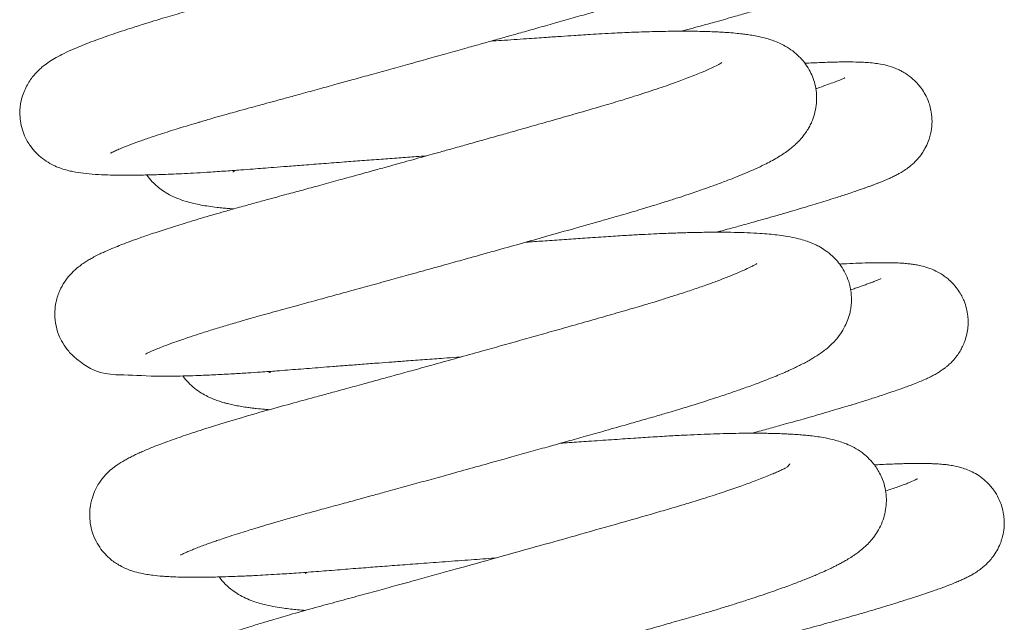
# Model space of a CAD drawing. Header units: inches. Extents: x 0 to 77643, y -44170 to 0.
# Tile 270 of 546: x 75586.67 to 75589.79, y -39695.87 to -39693.96. Entities that reach past the tile are written whole.
import ezdxf

# ---------------------------------------------------------------- set-up
doc = ezdxf.new("R2010")
doc.units = ezdxf.units.IN
doc.header["$MEASUREMENT"] = 0
doc.layers.get('0').update_dxf_attribs({"lineweight": 0})

msp = doc.modelspace()

# ---------------------------------------------------------------- linework, layer by layer
at = {"color": 7, "linetype": 'Continuous'}
for points, knots in [([(75586.96281, -39694.38553), (75586.96283, -39694.38552), (75586.96314, -39694.38533), (75586.96527, -39694.38413), (75586.97073, -39694.38135), (75586.9798, -39694.37708), (75586.99496, -39694.37044), (75587.01992, -39694.36043), (75587.05325, -39694.34812), (75587.08737, -39694.33629), (75587.11917, -39694.32573), (75587.14822, -39694.31638), (75587.17839, -39694.30693), (75587.20956, -39694.29741), (75587.23563, -39694.28963), (75587.25564, -39694.28375), (75587.27362, -39694.27851), (75587.29833, -39694.27139), (75587.32639, -39694.26344), (75587.35191, -39694.25632), (75587.3782, -39694.24906), (75587.40924, -39694.24063), (75587.4461, -39694.23059), (75587.48364, -39694.22035), (75587.52302, -39694.20959), (75587.57011, -39694.19668), (75587.62348, -39694.18202), (75587.67688, -39694.16731), (75587.72951, -39694.15278), (75587.78378, -39694.13777), (75587.84284, -39694.12139), (75587.9056, -39694.10395), (75587.96877, -39694.08635), (75588.03178, -39694.06874), (75588.08826, -39694.05293), (75588.13677, -39694.03931), (75588.17959, -39694.02727), (75588.2224, -39694.01521), (75588.26967, -39694.00187), (75588.32161, -39693.98718), (75588.37758, -39693.9713), (75588.43512, -39693.95496), (75588.48359, -39693.94102), (75588.51919, -39693.93049), (75588.54395, -39693.92305), (75588.56868, -39693.91553), (75588.59815, -39693.90641), (75588.63293, -39693.8954), (75588.66991, -39693.88336), (75588.70215, -39693.87254), (75588.72738, -39693.86383), (75588.74794, -39693.85659), (75588.76897, -39693.84902), (75588.79261, -39693.84028), (75588.81573, -39693.83145), (75588.83624, -39693.82333), (75588.8578, -39693.81453), (75588.88478, -39693.80302), (75588.91491, -39693.78917), (75588.94422, -39693.77429), (75588.96737, -39693.76111), (75588.98796, -39693.74789), (75589.00521, -39693.7353), (75589.02024, -39693.72247), (75589.0336, -39693.70942), (75589.04766, -39693.69336), (75589.06151, -39693.67332), (75589.0717, -39693.65352), (75589.07759, -39693.63875), (75589.08146, -39693.6268), (75589.0844, -39693.61526), (75589.08728, -39693.60055), (75589.08915, -39693.57994), (75589.08843, -39693.55971), (75589.08446, -39693.52944), (75589.07438, -39693.50014), (75589.05887, -39693.47338), (75589.04818, -39693.45863), (75589.03543, -39693.44425), (75589.02173, -39693.43135), (75589.00439, -39693.41819), (75588.98711, -39693.40776), (75588.97135, -39693.39993), (75588.95638, -39693.39371), (75588.94319, -39693.38909), (75588.93144, -39693.38554), (75588.92027, -39693.38254), (75588.89699, -39693.37709), (75588.86521, -39693.37186), (75588.82107, -39693.36724), (75588.77533, -39693.36424), (75588.72326, -39693.36244), (75588.66463, -39693.36189), (75588.60802, -39693.36248), (75588.55844, -39693.36371), (75588.52255, -39693.36492), (75588.48989, -39693.36623), (75588.45849, -39693.36765), (75588.42215, -39693.36951), (75588.38608, -39693.37157), (75588.35015, -39693.3738), (75588.31589, -39693.37609), (75588.28209, -39693.37834), (75588.24737, -39693.38068), (75588.20987, -39693.38321), (75588.17347, -39693.3857), (75588.14039, -39693.38796), (75588.10822, -39693.39018), (75588.08107, -39693.39206), (75588.06301, -39693.39332), (75588.05698, -39693.39374)], [0.0861983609, 0.0861983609, 0.0861983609, 0.0861983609, 0.0862209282, 0.0862898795, 0.0863699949, 0.0864314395, 0.0865317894, 0.0866800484, 0.0868240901, 0.0869524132, 0.087049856, 0.0871357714, 0.0872172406, 0.0873095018, 0.0873893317, 0.0874195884, 0.0874604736, 0.0875223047, 0.0875980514, 0.0876572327, 0.0876965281, 0.0877741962, 0.0878604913, 0.0879317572, 0.0880083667, 0.0881012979, 0.0882148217, 0.0883232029, 0.0884108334, 0.0885162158, 0.0886309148, 0.0887430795, 0.0888676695, 0.0889840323, 0.0890961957, 0.0891860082, 0.0892597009, 0.0893415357, 0.0894337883, 0.0895369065, 0.089651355, 0.0897749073, 0.0898974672, 0.0899649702, 0.0900125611, 0.0900657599, 0.0901357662, 0.0902211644, 0.0903189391, 0.0904159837, 0.0904790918, 0.0905282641, 0.0905901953, 0.0906642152, 0.0907450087, 0.090811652, 0.0908702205, 0.090970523, 0.0911091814, 0.0912336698, 0.0913505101, 0.0914322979, 0.0915269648, 0.0915969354, 0.0916431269, 0.0917123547, 0.0917813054, 0.0918391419, 0.0918702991, 0.0918981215, 0.0919213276, 0.091951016, 0.0920021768, 0.0920413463, 0.0920783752, 0.0921919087, 0.0922319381, 0.0922778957, 0.0923144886, 0.0923609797, 0.0924216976, 0.0924769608, 0.0925341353, 0.0925859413, 0.092644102, 0.0926847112, 0.0927283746, 0.0927806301, 0.092971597, 0.0931237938, 0.0932753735, 0.0934478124, 0.0936122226, 0.0937764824, 0.0938911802, 0.093979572, 0.0940291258, 0.0941146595, 0.0941909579, 0.0942664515, 0.0943449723, 0.0944153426, 0.0944761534, 0.094548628, 0.0946215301, 0.0946953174, 0.0947583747, 0.0948097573, 0.0948766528, 0.0949100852, 0.0949100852, 0.0949100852, 0.0949100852]), ([(75588.7871, -39693.45642), (75588.78743, -39693.45206), (75588.75431, -39693.48178), (75588.69526, -39693.5045), (75588.66724, -39693.51536), (75588.63477, -39693.52719), (75588.59296, -39693.5418), (75588.54736, -39693.55694), (75588.50288, -39693.5711), (75588.47016, -39693.58121), (75588.44238, -39693.58963), (75588.41395, -39693.59811), (75588.37966, -39693.60812), (75588.33983, -39693.61953), (75588.29145, -39693.63339), (75588.23587, -39693.64925), (75588.17623, -39693.6662), (75588.12042, -39693.682), (75588.05748, -39693.69978), (75587.98207, -39693.72099), (75587.89786, -39693.74457), (75587.81701, -39693.76712), (75587.74432, -39693.78731), (75587.66796, -39693.80844), (75587.58151, -39693.83227), (75587.49862, -39693.85499), (75587.42868, -39693.87406), (75587.37852, -39693.8877), (75587.33645, -39693.89908), (75587.3021, -39693.90841), (75587.26951, -39693.9174), (75587.23513, -39693.92701), (75587.19954, -39693.93715), (75587.16646, -39693.94675), (75587.12096, -39693.96018), (75587.06431, -39693.97745), (75586.99924, -39693.99836), (75586.93994, -39694.01862), (75586.89493, -39694.03527), (75586.86135, -39694.04874), (75586.83488, -39694.06011), (75586.80951, -39694.07212), (75586.78635, -39694.08457), (75586.76535, -39694.09778), (75586.74451, -39694.11339), (75586.72138, -39694.13534), (75586.69788, -39694.1678), (75586.68114, -39694.20693), (75586.67337, -39694.25398), (75586.67773, -39694.29593), (75586.69106, -39694.33401), (75586.7064, -39694.36101), (75586.72647, -39694.38511), (75586.74786, -39694.40398), (75586.76855, -39694.41737), (75586.78873, -39694.42746), (75586.81418, -39694.43731), (75586.84368, -39694.44453), (75586.87765, -39694.44968), (75586.91339, -39694.45287), (75586.9501, -39694.4546), (75586.98676, -39694.45538), (75587.02589, -39694.4555), (75587.07073, -39694.45485), (75587.12497, -39694.45329), (75587.17627, -39694.45114), (75587.22614, -39694.44855), (75587.27056, -39694.44597), (75587.32024, -39694.44275), (75587.36976, -39694.43921), (75587.41125, -39694.43602), (75587.4462, -39694.43322), (75587.48187, -39694.43041), (75587.52513, -39694.42702), (75587.57764, -39694.42295), (75587.63813, -39694.41832), (75587.69971, -39694.41365), (75587.76053, -39694.4091), (75587.81822, -39694.40482), (75587.87564, -39694.40061), (75587.92323, -39694.39715), (75587.95201, -39694.39508), (75587.96239, -39694.39433)], [0.9086446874, 0.9086446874, 0.9086446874, 0.9086446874, 0.9091659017, 0.9092655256, 0.9093646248, 0.9094711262, 0.9095877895, 0.9097431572, 0.9098489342, 0.9099298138, 0.9099830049, 0.910046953, 0.9101268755, 0.9102141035, 0.9103074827, 0.9104348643, 0.9105577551, 0.9106661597, 0.910763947, 0.9109235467, 0.9110974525, 0.9112396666, 0.9113784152, 0.9115068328, 0.911672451, 0.9118741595, 0.9119927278, 0.9120955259, 0.9121845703, 0.912258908, 0.9123175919, 0.9123992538, 0.9124906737, 0.9125651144, 0.9126366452, 0.9128268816, 0.9130085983, 0.9131983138, 0.9133970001, 0.9135042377, 0.9136120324, 0.913748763, 0.9138698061, 0.9139682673, 0.9140544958, 0.9141589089, 0.914250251, 0.9143461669, 0.914428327, 0.9145377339, 0.914592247, 0.9146674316, 0.9147265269, 0.9147897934, 0.9148593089, 0.9149106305, 0.9149803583, 0.9151304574, 0.9152765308, 0.9154404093, 0.9155961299, 0.9157077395, 0.9158355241, 0.9159852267, 0.9161168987, 0.9162913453, 0.9163846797, 0.9164818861, 0.916604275, 0.9167204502, 0.9168035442, 0.9168661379, 0.9169368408, 0.91702071, 0.9171247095, 0.9172445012, 0.9173675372, 0.9174710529, 0.9175820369, 0.9176845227, 0.9177845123, 0.9178409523, 0.9178409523, 0.9178409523, 0.9178409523]), ([(75588.77083, -39693.99913), (75588.77601, -39693.99773), (75588.7871, -39693.99474), (75588.80399, -39693.99016), (75588.82152, -39693.98537), (75588.83963, -39693.98041), (75588.85957, -39693.97491), (75588.88391, -39693.96816), (75588.91197, -39693.9603), (75588.93976, -39693.95243), (75588.96249, -39693.94593), (75588.98282, -39693.94007), (75589.00243, -39693.93437), (75589.02603, -39693.92744), (75589.05289, -39693.91946), (75589.08364, -39693.91019), (75589.11591, -39693.90025), (75589.15167, -39693.88898), (75589.18741, -39693.87735), (75589.22061, -39693.86608), (75589.24742, -39693.85657), (75589.27054, -39693.84799), (75589.2919, -39693.83958), (75589.3097, -39693.83208), (75589.32882, -39693.82331), (75589.34647, -39693.81423), (75589.36291, -39693.80436), (75589.37637, -39693.79466), (75589.38687, -39693.78621), (75589.39911, -39693.77482), (75589.41412, -39693.75778), (75589.428, -39693.73667), (75589.43864, -39693.71394), (75589.44509, -39693.69383), (75589.44986, -39693.67004), (75589.45147, -39693.64231), (75589.44799, -39693.61498), (75589.44184, -39693.59242), (75589.43426, -39693.57292), (75589.42378, -39693.55371), (75589.4121, -39693.53753), (75589.4007, -39693.52454), (75589.38521, -39693.50978), (75589.3655, -39693.49557), (75589.33917, -39693.48173), (75589.31245, -39693.47244), (75589.28818, -39693.46722), (75589.26657, -39693.46411), (75589.24614, -39693.46223), (75589.22291, -39693.46095), (75589.19838, -39693.46033), (75589.17167, -39693.46028), (75589.14579, -39693.46066), (75589.11888, -39693.46139), (75589.08965, -39693.4625), (75589.06656, -39693.4636), (75589.05376, -39693.46428), (75589.05197, -39693.46438)], [0.0946623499, 0.0946623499, 0.0946623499, 0.0946623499, 0.0946952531, 0.094733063, 0.0947711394, 0.0948094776, 0.0948524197, 0.0949042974, 0.0949744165, 0.0950466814, 0.0951020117, 0.0951403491, 0.0951980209, 0.0952508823, 0.0953225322, 0.0954142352, 0.0955102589, 0.0956079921, 0.0957493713, 0.0958729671, 0.0959795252, 0.0960776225, 0.0961825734, 0.0962850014, 0.0963766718, 0.0964749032, 0.0965804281, 0.0966174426, 0.0966540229, 0.0966967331, 0.0967497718, 0.0968104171, 0.0968570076, 0.0969023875, 0.0969364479, 0.096999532, 0.0970628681, 0.0970952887, 0.0971348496, 0.097185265, 0.097223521, 0.0972536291, 0.0972900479, 0.0973587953, 0.0974144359, 0.0975125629, 0.0976209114, 0.0977094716, 0.0978175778, 0.0979113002, 0.098032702, 0.0981400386, 0.0982326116, 0.0983238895, 0.0984229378, 0.098521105, 0.0985369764, 0.0985369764, 0.0985369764, 0.0985369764]), ([(75587.07339, -39695.02244), (75587.0734, -39695.02244), (75587.07382, -39695.02218), (75587.07731, -39695.02025), (75587.08396, -39695.017), (75587.09209, -39695.01324), (75587.10172, -39695.00906), (75587.11425, -39695.00387), (75587.13306, -39694.99643), (75587.16164, -39694.98583), (75587.19606, -39694.97384), (75587.22802, -39694.96322), (75587.25924, -39694.95315), (75587.29421, -39694.9422), (75587.33675, -39694.92932), (75587.38058, -39694.91644), (75587.43185, -39694.90175), (75587.4897, -39694.88568), (75587.55251, -39694.86867), (75587.61097, -39694.8527), (75587.66579, -39694.83769), (75587.72208, -39694.82224), (75587.78199, -39694.80575), (75587.84449, -39694.7885), (75587.89766, -39694.77378), (75587.94164, -39694.76158), (75587.98155, -39694.7505), (75588.02901, -39694.7373), (75588.08119, -39694.72276), (75588.13198, -39694.70857), (75588.19119, -39694.692), (75588.2617, -39694.67221), (75588.34692, -39694.64822), (75588.41918, -39694.62779), (75588.47826, -39694.61104), (75588.52239, -39694.59849), (75588.56184, -39694.58727), (75588.59429, -39694.57787), (75588.6231, -39694.5694), (75588.65347, -39694.56032), (75588.68758, -39694.54991), (75588.72365, -39694.53865), (75588.75892, -39694.52734), (75588.79002, -39694.5171), (75588.81679, -39694.50806), (75588.84331, -39694.4989), (75588.8743, -39694.4879), (75588.91061, -39694.47448), (75588.94649, -39694.46049), (75588.97854, -39694.44721), (75589.00746, -39694.43446), (75589.03936, -39694.41933), (75589.07398, -39694.40083), (75589.10065, -39694.38359), (75589.11862, -39694.36969), (75589.12866, -39694.36122), (75589.13813, -39694.35233), (75589.1464, -39694.34368), (75589.15419, -39694.33474), (75589.16281, -39694.32366), (75589.17142, -39694.31067), (75589.17952, -39694.29594), (75589.1873, -39694.27866), (75589.19479, -39694.25554), (75589.19924, -39694.22816), (75589.19962, -39694.20057), (75589.19608, -39694.17401), (75589.18891, -39694.14898), (75589.17858, -39694.12545), (75589.165, -39694.10332), (75589.14792, -39694.08275), (75589.12806, -39694.06452), (75589.10514, -39694.04861), (75589.08294, -39694.03713), (75589.06279, -39694.02904), (75589.04551, -39694.02339), (75589.02578, -39694.01811), (75589.00621, -39694.01399), (75588.98577, -39694.01059), (75588.96705, -39694.00803), (75588.9461, -39694.00568), (75588.92314, -39694.00368), (75588.90132, -39694.00223), (75588.88336, -39694.00128), (75588.86513, -39694.00049), (75588.83297, -39693.99946), (75588.78519, -39693.99881), (75588.7213, -39693.99931), (75588.66555, -39694.00071), (75588.62166, -39694.00229), (75588.59088, -39694.00358), (75588.55713, -39694.00517), (75588.52067, -39694.00711), (75588.48513, -39694.0092), (75588.45577, -39694.01107), (75588.42537, -39694.0131), (75588.38878, -39694.01553), (75588.33866, -39694.01891), (75588.27566, -39694.02319), (75588.21667, -39694.02726), (75588.17861, -39694.0299), (75588.16755, -39694.03067)], [0.0733322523, 0.0733322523, 0.0733322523, 0.0733322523, 0.0733565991, 0.0734534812, 0.0735189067, 0.0735843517, 0.0736546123, 0.0737111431, 0.0738038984, 0.0739389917, 0.0740759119, 0.0741814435, 0.0742497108, 0.0743661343, 0.0744795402, 0.0745903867, 0.0746960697, 0.074846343, 0.0749816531, 0.0751005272, 0.0752091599, 0.0753133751, 0.0754340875, 0.075557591, 0.0756711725, 0.0757350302, 0.075805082, 0.0758950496, 0.0760005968, 0.0760968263, 0.0761797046, 0.0763337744, 0.0764967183, 0.0766715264, 0.0767617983, 0.0768565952, 0.0769458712, 0.0770127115, 0.0770677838, 0.0771365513, 0.0772179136, 0.0773045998, 0.0773949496, 0.0774800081, 0.0775451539, 0.0776094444, 0.0776996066, 0.0778125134, 0.0779414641, 0.0780525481, 0.0781552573, 0.078271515, 0.078451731, 0.0786176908, 0.0786592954, 0.0787066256, 0.0787558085, 0.0787910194, 0.0788196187, 0.0788620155, 0.0789075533, 0.0789434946, 0.0789820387, 0.0790440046, 0.0791046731, 0.0791603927, 0.0792169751, 0.0792711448, 0.0793212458, 0.0793806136, 0.0794394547, 0.0795020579, 0.0795766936, 0.0796626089, 0.0797335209, 0.0797983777, 0.0798683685, 0.0799696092, 0.0800500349, 0.0801133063, 0.0801902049, 0.0802889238, 0.0803659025, 0.0804146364, 0.0804682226, 0.0805420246, 0.0807149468, 0.0808828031, 0.0810504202, 0.081123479, 0.0811901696, 0.0812602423, 0.0813482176, 0.0814268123, 0.0814850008, 0.0815304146, 0.0816131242, 0.0817056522, 0.0818267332, 0.0819772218, 0.0820385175, 0.0820385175, 0.0820385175, 0.0820385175]), ([(75588.89952, -39694.09824), (75588.89948, -39694.09825), (75588.89627, -39694.10048), (75588.88299, -39694.10782), (75588.86092, -39694.11844), (75588.83132, -39694.13134), (75588.79363, -39694.14639), (75588.74618, -39694.16392), (75588.69018, -39694.18332), (75588.63321, -39694.20187), (75588.57399, -39694.22026), (75588.51363, -39694.23836), (75588.4441, -39694.25827), (75588.37119, -39694.27913), (75588.30315, -39694.29849), (75588.24301, -39694.31553), (75588.1889, -39694.33082), (75588.14032, -39694.34451), (75588.0914, -39694.35825), (75588.04738, -39694.37059), (75588.00871, -39694.38141), (75587.97564, -39694.39064), (75587.94658, -39694.39875), (75587.91646, -39694.40713), (75587.87964, -39694.41736), (75587.83682, -39694.42924), (75587.78868, -39694.44256), (75587.73797, -39694.45655), (75587.68211, -39694.47192), (75587.62608, -39694.48728), (75587.57183, -39694.50211), (75587.52711, -39694.51429), (75587.48869, -39694.52473), (75587.45247, -39694.53455), (75587.41064, -39694.54587), (75587.36652, -39694.55808), (75587.32554, -39694.56966), (75587.2845, -39694.58148), (75587.24168, -39694.59409), (75587.19212, -39694.60911), (75587.14128, -39694.62509), (75587.09308, -39694.64095), (75587.05226, -39694.65508), (75587.02295, -39694.66576), (75586.99901, -39694.67486), (75586.97755, -39694.68337), (75586.95717, -39694.69195), (75586.94042, -39694.69946), (75586.92516, -39694.7067), (75586.91156, -39694.71362), (75586.8981, -39694.72105), (75586.88553, -39694.72859), (75586.87211, -39694.73754), (75586.85931, -39694.74725), (75586.84638, -39694.75859), (75586.83229, -39694.77293), (75586.81697, -39694.79237), (75586.80094, -39694.82054), (75586.78981, -39694.85344), (75586.78512, -39694.88816), (75586.78693, -39694.92398), (75586.79625, -39694.95831), (75586.8111, -39694.98869), (75586.8304, -39695.01563), (75586.91191, -39695.08969), (75586.99284, -39695.08485), (75587.0891, -39695.09302), (75587.16239, -39695.09208), (75587.20191, -39695.09124), (75587.24645, -39695.08977), (75587.29498, -39695.08768), (75587.34676, -39695.08495), (75587.39429, -39695.08207), (75587.441, -39695.07896), (75587.49389, -39695.07516), (75587.55724, -39695.07011), (75587.6169, -39695.06542), (75587.66851, -39695.06141), (75587.71222, -39695.05804), (75587.76066, -39695.05434), (75587.80884, -39695.0507), (75587.85521, -39695.04722), (75587.90394, -39695.04359), (75587.95854, -39695.03957), (75588.01209, -39695.03566), (75588.05025, -39695.0329), (75588.06836, -39695.0316), (75588.07293, -39695.03127)], [0.9214406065, 0.9214406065, 0.9214406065, 0.9214406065, 0.9215493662, 0.9216987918, 0.9218307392, 0.9219585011, 0.9221274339, 0.9222779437, 0.9224380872, 0.9226271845, 0.9227335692, 0.9228755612, 0.923049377, 0.9231902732, 0.923332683, 0.9234622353, 0.9235461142, 0.9236478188, 0.9237419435, 0.923825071, 0.9238972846, 0.9239602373, 0.92401136, 0.9240609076, 0.9241297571, 0.9242187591, 0.9243027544, 0.9244028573, 0.9245084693, 0.924625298, 0.9247311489, 0.9248323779, 0.9248978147, 0.9249696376, 0.9250608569, 0.9251669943, 0.9252623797, 0.9253418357, 0.9254575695, 0.9255772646, 0.9257259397, 0.9258789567, 0.9260114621, 0.9261280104, 0.9261931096, 0.9262855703, 0.9263878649, 0.9264576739, 0.9265199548, 0.9266018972, 0.9266628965, 0.9267232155, 0.9267891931, 0.9268565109, 0.9269017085, 0.9269512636, 0.9270263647, 0.9270969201, 0.9271753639, 0.9272356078, 0.9273106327, 0.9273864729, 0.927445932, 0.9275136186, 0.9275926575, 0.9281556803, 0.9286039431, 0.9287259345, 0.9288433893, 0.9289511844, 0.9290889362, 0.9292194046, 0.9293281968, 0.9294192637, 0.9295305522, 0.9296708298, 0.9298153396, 0.9298902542, 0.9299745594, 0.9300683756, 0.9301663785, 0.9302452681, 0.9303261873, 0.9304351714, 0.9305442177, 0.9306178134, 0.9306426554, 0.9306426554, 0.9306426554, 0.9306426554]), ([(75588.88236, -39694.63597), (75588.88697, -39694.63473), (75588.90054, -39694.63107), (75588.92697, -39694.6239), (75588.96307, -39694.61401), (75589.0008, -39694.60354), (75589.03719, -39694.59332), (75589.07198, -39694.58342), (75589.10641, -39694.57349), (75589.14046, -39694.56351), (75589.17194, -39694.55414), (75589.20174, -39694.54512), (75589.23096, -39694.53611), (75589.26283, -39694.52607), (75589.29156, -39694.51676), (75589.3161, -39694.50857), (75589.33305, -39694.50277), (75589.34649, -39694.49807), (75589.35726, -39694.49423), (75589.36691, -39694.49073), (75589.37628, -39694.48726), (75589.38557, -39694.48374), (75589.39626, -39694.4796), (75589.40933, -39694.47436), (75589.4228, -39694.46866), (75589.43609, -39694.46267), (75589.44815, -39694.45684), (75589.46031, -39694.45043), (75589.4732, -39694.44291), (75589.48876, -39694.43252), (75589.50519, -39694.41907), (75589.52025, -39694.40356), (75589.53277, -39694.38755), (75589.54387, -39694.3695), (75589.55459, -39694.34671), (75589.56288, -39694.31737), (75589.5658, -39694.28571), (75589.56357, -39694.25818), (75589.5583, -39694.23518), (75589.55115, -39694.2148), (75589.54129, -39694.19496), (75589.52936, -39694.17728), (75589.5175, -39694.16321), (75589.50237, -39694.14831), (75589.48635, -39694.13612), (75589.46939, -39694.12609), (75589.45133, -39694.11716), (75589.42691, -39694.10855), (75589.4028, -39694.10334), (75589.38009, -39694.10009), (75589.35937, -39694.09824), (75589.33542, -39694.09696), (75589.30986, -39694.09637), (75589.2836, -39694.09639), (75589.26021, -39694.09676), (75589.23826, -39694.09733), (75589.21394, -39694.09818), (75589.18846, -39694.09931), (75589.17055, -39694.10023), (75589.1622, -39694.10068)], [0.0817943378, 0.0817943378, 0.0817943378, 0.0817943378, 0.0818236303, 0.0818808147, 0.0819645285, 0.0820610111, 0.082136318, 0.0822185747, 0.0823112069, 0.0823930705, 0.0824830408, 0.0825654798, 0.0826480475, 0.0827410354, 0.0828610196, 0.0829352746, 0.0830056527, 0.0830562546, 0.0830966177, 0.0831380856, 0.0831795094, 0.0832208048, 0.0832655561, 0.0833314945, 0.0834128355, 0.0834792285, 0.0835466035, 0.08361036, 0.0836768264, 0.0837449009, 0.0838187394, 0.0838622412, 0.0839105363, 0.0839467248, 0.0839973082, 0.0840633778, 0.0841257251, 0.0841836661, 0.0842230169, 0.0842602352, 0.0843095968, 0.084352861, 0.084386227, 0.0844214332, 0.0844852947, 0.0845198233, 0.0845548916, 0.0846496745, 0.0847583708, 0.0848523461, 0.084960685, 0.0850572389, 0.0851843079, 0.0852939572, 0.0853702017, 0.0854460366, 0.0855261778, 0.0856141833, 0.0856879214, 0.0856879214, 0.0856879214, 0.0856879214]), ([(75589.28806, -39694.1472), (75589.28853, -39694.14688), (75589.28947, -39694.14625), (75589.28743, -39694.14738), (75589.28262, -39694.14954), (75589.27661, -39694.15212), (75589.27002, -39694.15482), (75589.26351, -39694.1574), (75589.24644, -39694.16397), (75589.22365, -39694.17214), (75589.20096, -39694.17981), (75589.19701, -39694.18114)], [0.91648301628, 0.91648301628, 0.91648301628, 0.91648301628, 0.91650882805, 0.91656693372, 0.91663137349, 0.91670013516, 0.91674263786, 0.9167838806, 0.91683415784, 0.91706080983, 0.91710719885, 0.91710719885, 0.91710719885, 0.91710719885]), ([(75587.07759, -39694.45547), (75587.08303, -39694.46305), (75587.09863, -39694.48138), (75587.12478, -39694.50293), (75587.1509, -39694.51835), (75587.17639, -39694.52997), (75587.20086, -39694.53833), (75587.22561, -39694.54493), (75587.24924, -39694.54988), (75587.27383, -39694.554), (75587.29751, -39694.55715), (75587.31849, -39694.55941), (75587.33572, -39694.56099), (75587.34669, -39694.56185), (75587.35196, -39694.56224)], [0.90974317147, 0.90974317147, 0.90974317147, 0.90974317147, 0.90980619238, 0.90991510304, 0.90999486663, 0.9100850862, 0.91018925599, 0.91028370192, 0.91037851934, 0.91046997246, 0.91056605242, 0.91063464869, 0.91069124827, 0.91074223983, 0.91074223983, 0.91074223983, 0.91074223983]), ([(75587.3503, -39694.44515), (75587.35026, -39694.44517), (75587.35209, -39694.44378), (75587.35606, -39694.44122), (75587.3574, -39694.44038)], [0.09116937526, 0.09116937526, 0.09116937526, 0.09116937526, 0.09128177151, 0.0913285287, 0.0913285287, 0.0913285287, 0.0913285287]), ([(75587.18398, -39695.65935), (75587.18396, -39695.65936), (75587.18435, -39695.65913), (75587.18652, -39695.65793), (75587.19056, -39695.65585), (75587.19606, -39695.65319), (75587.20401, -39695.64959), (75587.21177, -39695.64621), (75587.22259, -39695.64169), (75587.23702, -39695.63596), (75587.25381, -39695.62957), (75587.27113, -39695.62324), (75587.28784, -39695.61732), (75587.30513, -39695.61134), (75587.32676, -39695.60405), (75587.35329, -39695.59537), (75587.37995, -39695.5869), (75587.40302, -39695.57973), (75587.42736, -39695.57229), (75587.45587, -39695.56373), (75587.48574, -39695.55497), (75587.51161, -39695.5475), (75587.53393, -39695.54114), (75587.55847, -39695.53424), (75587.59326, -39695.52456), (75587.63948, -39695.51201), (75587.69374, -39695.49722), (75587.74513, -39695.48317), (75587.79125, -39695.47053), (75587.84045, -39695.45702), (75587.89467, -39695.44209), (75587.95535, -39695.42534), (75588.0206, -39695.40728), (75588.09188, -39695.3875), (75588.1645, -39695.36729), (75588.23212, -39695.34841), (75588.29373, -39695.33117), (75588.35049, -39695.31525), (75588.40578, -39695.29971), (75588.46226, -39695.28379), (75588.52543, -39695.26594), (75588.58655, -39695.24862), (75588.64278, -39695.23263), (75588.68917, -39695.21939), (75588.72773, -39695.20809), (75588.75878, -39695.19882), (75588.78863, -39695.18976), (75588.82827, -39695.17748), (75588.87365, -39695.16297), (75588.92005, -39695.14753), (75588.96308, -39695.13266), (75589.00815, -39695.11635), (75589.05452, -39695.09853), (75589.08857, -39695.08437), (75589.11003, -39695.07488), (75589.12005, -39695.07032), (75589.12809, -39695.06657), (75589.13663, -39695.0625), (75589.153, -39695.05448), (75589.17368, -39695.04362), (75589.20147, -39695.02705), (75589.22566, -39695.00995), (75589.24595, -39694.99235), (75589.26384, -39694.97322), (75589.27858, -39694.95387), (75589.29224, -39694.92898), (75589.29922, -39694.9117), (75589.30465, -39694.8931), (75589.30782, -39694.87756), (75589.31038, -39694.85514), (75589.30948, -39694.82559), (75589.30234, -39694.79341), (75589.29089, -39694.76555), (75589.27686, -39694.7422), (75589.26141, -39694.72299), (75589.24574, -39694.70781), (75589.22974, -39694.69511), (75589.2139, -39694.68488), (75589.19874, -39694.6768), (75589.1851, -39694.67067), (75589.1704, -39694.66498), (75589.15218, -39694.6591), (75589.12828, -39694.65314), (75589.10164, -39694.64822), (75589.07563, -39694.64466), (75589.04793, -39694.64177), (75589.01758, -39694.63942), (75588.98093, -39694.63751), (75588.9394, -39694.63631), (75588.90313, -39694.63593), (75588.87274, -39694.63597), (75588.84838, -39694.63617), (75588.82283, -39694.63657), (75588.79763, -39694.63713), (75588.7745, -39694.63778), (75588.75426, -39694.63844), (75588.73336, -39694.6392), (75588.69557, -39694.64073), (75588.64769, -39694.64309), (75588.58768, -39694.64658), (75588.53052, -39694.65038), (75588.46899, -39694.6545), (75588.40662, -39694.65874), (75588.3489, -39694.6627), (75588.30549, -39694.6657), (75588.28283, -39694.66728), (75588.27802, -39694.66761)], [0.0604558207, 0.0604558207, 0.0604558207, 0.0604558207, 0.0604927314, 0.060547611, 0.0606061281, 0.0606735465, 0.0607230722, 0.0607665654, 0.0608345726, 0.0609132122, 0.0609893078, 0.061064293, 0.0611275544, 0.0611793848, 0.0612545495, 0.0613467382, 0.0614296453, 0.0614895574, 0.0615416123, 0.0616283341, 0.0617130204, 0.061765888, 0.0618162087, 0.0618712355, 0.0619359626, 0.0620514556, 0.0621734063, 0.0622782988, 0.0623670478, 0.0624499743, 0.06256823, 0.0626820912, 0.062797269, 0.0629375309, 0.0630819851, 0.0632032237, 0.0633159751, 0.0634282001, 0.0635250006, 0.0636325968, 0.0637559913, 0.0638985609, 0.064003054, 0.0641068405, 0.0641956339, 0.0642573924, 0.0643166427, 0.0644011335, 0.0645382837, 0.0646526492, 0.0647649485, 0.0648952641, 0.0650522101, 0.0652124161, 0.0652600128, 0.0652992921, 0.0653312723, 0.0653577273, 0.0653947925, 0.0655353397, 0.065650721, 0.0657837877, 0.0658812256, 0.0659409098, 0.0660189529, 0.0660842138, 0.0661414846, 0.0661694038, 0.0662006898, 0.0662421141, 0.0663139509, 0.0663843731, 0.0664462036, 0.0665035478, 0.0665598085, 0.0666134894, 0.0666570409, 0.0667182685, 0.0667688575, 0.066819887, 0.0668583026, 0.0669367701, 0.0670344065, 0.0671541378, 0.067263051, 0.0673522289, 0.0674574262, 0.0675901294, 0.067716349, 0.0678396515, 0.067901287, 0.0679647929, 0.0680326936, 0.0680978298, 0.0681526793, 0.0682003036, 0.0682415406, 0.0682985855, 0.0684596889, 0.0685568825, 0.068678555, 0.0688119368, 0.0689239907, 0.0690409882, 0.0691401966, 0.0691668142, 0.0691668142, 0.0691668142, 0.0691668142]), ([(75589.00992, -39694.73481), (75589.00997, -39694.73495), (75589.00969, -39694.73602), (75589.00482, -39694.73836), (75588.9929, -39694.74505), (75588.97647, -39694.75299), (75588.95446, -39694.76286), (75588.92747, -39694.77411), (75588.89415, -39694.78705), (75588.85797, -39694.80032), (75588.81867, -39694.81406), (75588.77921, -39694.82726), (75588.74047, -39694.83975), (75588.7078, -39694.84999), (75588.68003, -39694.85849), (75588.65581, -39694.86579), (75588.6294, -39694.87363), (75588.58866, -39694.88549), (75588.5331, -39694.90137), (75588.46391, -39694.92114), (75588.3945, -39694.94087), (75588.32842, -39694.95958), (75588.26503, -39694.97746), (75588.20199, -39694.99518), (75588.13407, -39695.01421), (75588.06272, -39695.03413), (75587.99098, -39695.05408), (75587.92601, -39695.07209), (75587.86809, -39695.08809), (75587.81513, -39695.10267), (75587.7617, -39695.11735), (75587.70785, -39695.13209), (75587.65617, -39695.14618), (75587.59789, -39695.16205), (75587.52834, -39695.18078), (75587.44216, -39695.2047), (75587.35408, -39695.2303), (75587.27375, -39695.25494), (75587.21761, -39695.27321), (75587.17808, -39695.2867), (75587.14976, -39695.29672), (75587.12216, -39695.30692), (75587.09863, -39695.31608), (75587.07925, -39695.324), (75587.0631, -39695.33093), (75587.04878, -39695.3374), (75587.03437, -39695.3443), (75587.02113, -39695.35106), (75586.98366, -39695.37202), (75586.92343, -39695.40923), (75586.89725, -39695.50466), (75586.89556, -39695.54028), (75586.90089, -39695.57608), (75586.91169, -39695.60693), (75586.93156, -39695.64189), (75586.96145, -39695.67314), (75586.99519, -39695.69508), (75587.02686, -39695.7084), (75587.05308, -39695.71563), (75587.07552, -39695.72007), (75587.10015, -39695.72354), (75587.12173, -39695.72562), (75587.14337, -39695.72708), (75587.16488, -39695.72817), (75587.1919, -39695.72899), (75587.22435, -39695.72935), (75587.25176, -39695.72925), (75587.27824, -39695.7289), (75587.30319, -39695.72838), (75587.33348, -39695.72751), (75587.36231, -39695.72645), (75587.38564, -39695.72546), (75587.40675, -39695.72449), (75587.43148, -39695.72325), (75587.46228, -39695.72157), (75587.49593, -39695.71955), (75587.5284, -39695.71745), (75587.55857, -39695.71538), (75587.58962, -39695.71315), (75587.63293, -39695.70987), (75587.68844, -39695.7054), (75587.75331, -39695.70034), (75587.81657, -39695.69545), (75587.87954, -39695.69064), (75587.94864, -39695.68543), (75588.02422, -39695.6798), (75588.10199, -39695.67409), (75588.15575, -39695.6702), (75588.18182, -39695.66832), (75588.18346, -39695.6682)], [0.9342422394, 0.9342422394, 0.9342422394, 0.9342422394, 0.9342731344, 0.9343906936, 0.9344919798, 0.9346097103, 0.9347052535, 0.9348347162, 0.9349619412, 0.9350789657, 0.9351958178, 0.935319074, 0.935410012, 0.9355012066, 0.9355632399, 0.9356110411, 0.9356721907, 0.9357451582, 0.9358845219, 0.9360314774, 0.9361754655, 0.9363022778, 0.9364201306, 0.9365420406, 0.9366622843, 0.936804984, 0.9369435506, 0.9370660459, 0.9371723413, 0.9372734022, 0.9373706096, 0.9374833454, 0.9375917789, 0.93768268, 0.9378426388, 0.9380327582, 0.9382566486, 0.9384749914, 0.9386682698, 0.9387529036, 0.9388534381, 0.9389582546, 0.9390561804, 0.939131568, 0.9392027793, 0.9392694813, 0.9393335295, 0.939403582, 0.9394701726, 0.9399160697, 0.9399873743, 0.9400692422, 0.9401290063, 0.9402013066, 0.9402628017, 0.9403745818, 0.9404651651, 0.940578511, 0.9406767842, 0.9407868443, 0.9408740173, 0.9410035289, 0.9410693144, 0.9411425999, 0.9412590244, 0.9413708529, 0.9414767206, 0.941528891, 0.9416069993, 0.9417034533, 0.9417798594, 0.9418374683, 0.9418843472, 0.9419396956, 0.9420211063, 0.9421064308, 0.9421740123, 0.9422398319, 0.9423058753, 0.9423755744, 0.9425152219, 0.9426485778, 0.9427625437, 0.9428828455, 0.9430078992, 0.943149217, 0.9432996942, 0.9434324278, 0.9434413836, 0.9434413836, 0.9434413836, 0.9434413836]), ([(75588.99348, -39695.27292), (75588.9935, -39695.27292), (75589.00957, -39695.26859), (75589.04087, -39695.26012), (75589.08158, -39695.24894), (75589.11501, -39695.23965), (75589.14313, -39695.23177), (75589.17176, -39695.22366), (75589.20312, -39695.21468), (75589.234, -39695.20571), (75589.26055, -39695.19789), (75589.28365, -39695.191), (75589.30927, -39695.18328), (75589.34125, -39695.17347), (75589.37772, -39695.162), (75589.41021, -39695.15144), (75589.43684, -39695.1425), (75589.45777, -39695.13526), (75589.47557, -39695.12891), (75589.49168, -39695.12297), (75589.50832, -39695.11662), (75589.52617, -39695.10945), (75589.54266, -39695.10234), (75589.55698, -39695.09565), (75589.56876, -39695.08968), (75589.57986, -39695.08354), (75589.58928, -39695.07778), (75589.59772, -39695.07214), (75589.6059, -39695.06617), (75589.61309, -39695.06035), (75589.62153, -39695.05287), (75589.63081, -39695.04373), (75589.64317, -39695.02909), (75589.65365, -39695.01338), (75589.66206, -39694.99773), (75589.66972, -39694.97947), (75589.67564, -39694.9587), (75589.67879, -39694.93774), (75589.67953, -39694.91905), (75589.67837, -39694.89924), (75589.6745, -39694.87733), (75589.6675, -39694.85589), (75589.65858, -39694.83669), (75589.6479, -39694.81898), (75589.63433, -39694.80173), (75589.62009, -39694.78763), (75589.60653, -39694.77664), (75589.59203, -39694.76681), (75589.57533, -39694.75771), (75589.55492, -39694.74916), (75589.53496, -39694.74331), (75589.51747, -39694.73963), (75589.50239, -39694.73727), (75589.48737, -39694.73552), (75589.47109, -39694.73419), (75589.4555, -39694.73336), (75589.44146, -39694.73288), (75589.42886, -39694.73261), (75589.41368, -39694.73246), (75589.39473, -39694.73252), (75589.36775, -39694.73296), (75589.33487, -39694.73397), (75589.30093, -39694.73547), (75589.27982, -39694.73659), (75589.27233, -39694.737)], [0.0689231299, 0.0689231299, 0.0689231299, 0.0689231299, 0.0689232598, 0.0690248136, 0.0691239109, 0.0691923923, 0.0692521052, 0.0693192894, 0.0693962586, 0.0694818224, 0.0695534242, 0.0696052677, 0.0696694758, 0.0697675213, 0.0698860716, 0.0700076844, 0.070097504, 0.0701771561, 0.0702507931, 0.0703184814, 0.0703885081, 0.0704839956, 0.0705786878, 0.070654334, 0.0707191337, 0.0707757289, 0.0708274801, 0.0708567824, 0.0708933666, 0.070925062, 0.0709446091, 0.0709846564, 0.0710305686, 0.0710699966, 0.0711040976, 0.0711416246, 0.0711893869, 0.0712311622, 0.0712657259, 0.0712980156, 0.0713460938, 0.0713943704, 0.0714284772, 0.0714698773, 0.0715166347, 0.0715611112, 0.0715935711, 0.0716292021, 0.0716763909, 0.0717373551, 0.0718204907, 0.0718904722, 0.0719560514, 0.072024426, 0.0721040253, 0.0721846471, 0.0722422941, 0.0722909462, 0.0723470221, 0.0724312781, 0.0725154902, 0.0726471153, 0.07277063, 0.0728365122, 0.0728365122, 0.0728365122, 0.0728365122]), ([(75589.40323, -39694.78272), (75589.40307, -39694.78279), (75589.40272, -39694.78296), (75589.3993, -39694.78458), (75589.39381, -39694.78701), (75589.38688, -39694.78988), (75589.38041, -39694.79248), (75589.37321, -39694.79528), (75589.3635, -39694.79895), (75589.35117, -39694.80346), (75589.33702, -39694.80847), (75589.32242, -39694.8135), (75589.31217, -39694.81695), (75589.307, -39694.81868), (75589.3069, -39694.81871)], [0.92933119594, 0.92933119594, 0.92933119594, 0.92933119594, 0.92938132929, 0.92942344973, 0.92950435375, 0.92955859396, 0.92959983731, 0.92964196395, 0.92969850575, 0.92976717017, 0.92983316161, 0.92989541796, 0.92995399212, 0.92995514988, 0.92995514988, 0.92995514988, 0.92995514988]), ([(75587.46468, -39695.08121), (75587.46466, -39695.08123), (75587.46514, -39695.08086), (75587.46741, -39695.07925), (75587.46992, -39695.07762), (75587.47118, -39695.07682)], [0.07830567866, 0.07830567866, 0.07830567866, 0.07830567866, 0.07835489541, 0.07841413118, 0.0784598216, 0.0784598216, 0.0784598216, 0.0784598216]), ([(75587.19197, -39695.0915), (75587.19731, -39695.09892), (75587.20931, -39695.11323), (75587.2304, -39695.13216), (75587.25024, -39695.14578), (75587.27229, -39695.15792), (75587.29204, -39695.16636), (75587.31096, -39695.17291), (75587.32653, -39695.17747), (75587.34127, -39695.18119), (75587.35892, -39695.185), (75587.37743, -39695.18835), (75587.39555, -39695.19107), (75587.41061, -39695.19302), (75587.42909, -39695.19513), (75587.44639, -39695.19678), (75587.46069, -39695.19791), (75587.46583, -39695.19829)], [0.92254672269, 0.92254672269, 0.92254672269, 0.92254672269, 0.92260916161, 0.92267692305, 0.92274957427, 0.92281741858, 0.92291010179, 0.92297217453, 0.92302819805, 0.92309307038, 0.92315792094, 0.92323481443, 0.92330885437, 0.92335981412, 0.92340413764, 0.92349432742, 0.92354393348, 0.92354393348, 0.92354393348, 0.92354393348]), ([(75587.29455, -39696.29627), (75587.29453, -39696.29628), (75587.29476, -39696.29614), (75587.2963, -39696.29527), (75587.29983, -39696.29343), (75587.30541, -39696.29069), (75587.31362, -39696.28691), (75587.32495, -39696.28201), (75587.34043, -39696.27568), (75587.3575, -39696.26907), (75587.37584, -39696.26229), (75587.39286, -39696.25619), (75587.41394, -39696.24885), (75587.44053, -39696.23989), (75587.47242, -39696.22953), (75587.50515, -39696.21924), (75587.53927, -39696.20879), (75587.58125, -39696.19625), (75587.62628, -39696.18321), (75587.6723, -39696.17023), (75587.71471, -39696.15851), (75587.75703, -39696.14704), (75587.80028, -39696.13525), (75587.84299, -39696.12358), (75587.89026, -39696.11063), (75587.94078, -39696.09676), (75587.98978, -39696.08328), (75588.04611, -39696.06774), (75588.1093, -39696.05027), (75588.18367, -39696.02965), (75588.24709, -39696.01201), (75588.30165, -39695.9968), (75588.35056, -39695.98314), (75588.40846, -39695.96694), (75588.47064, -39695.94949), (75588.52839, -39695.93325), (75588.58045, -39695.91857), (75588.62939, -39695.90474), (75588.68115, -39695.89008), (75588.73637, -39695.87438), (75588.7889, -39695.85946), (75588.8367, -39695.84551), (75588.87667, -39695.83356), (75588.91488, -39695.82186), (75588.95377, -39695.80966), (75588.99114, -39695.79759), (75589.03445, -39695.78317), (75589.07866, -39695.76784), (75589.12273, -39695.75174), (75589.15937, -39695.7376), (75589.18577, -39695.72685), (75589.20656, -39695.71801), (75589.22446, -39695.71011), (75589.24238, -39695.7018), (75589.25708, -39695.69459), (75589.26977, -39695.6881), (75589.28153, -39695.68179), (75589.29244, -39695.6756), (75589.30154, -39695.67015), (75589.30911, -39695.66542), (75589.31831, -39695.65937), (75589.32743, -39695.65299), (75589.33836, -39695.64468), (75589.34854, -39695.63611), (75589.35909, -39695.62642), (75589.3711, -39695.61381), (75589.38367, -39695.59802), (75589.39605, -39695.57916), (75589.40765, -39695.55515), (75589.41856, -39695.52062), (75589.42198, -39695.48339), (75589.41694, -39695.44657), (75589.40945, -39695.42126), (75589.40009, -39695.40061), (75589.39021, -39695.38386), (75589.37793, -39695.36686), (75589.36181, -39695.34951), (75589.34168, -39695.33267), (75589.3157, -39695.31651), (75589.2958, -39695.30748), (75589.27403, -39695.29947), (75589.25425, -39695.29381), (75589.2324, -39695.28882), (75589.20918, -39695.28475), (75589.18731, -39695.28177), (75589.16584, -39695.27945), (75589.1459, -39695.27771), (75589.12569, -39695.27629), (75589.10434, -39695.27513), (75589.08276, -39695.27423), (75589.06197, -39695.27361), (75589.04341, -39695.27324), (75589.02463, -39695.27299), (75589.00445, -39695.27287), (75588.97914, -39695.27292), (75588.9487, -39695.27322), (75588.91362, -39695.27389), (75588.87362, -39695.27503), (75588.83226, -39695.27656), (75588.78779, -39695.27854), (75588.73684, -39695.28121), (75588.68015, -39695.28468), (75588.6171, -39695.28893), (75588.54941, -39695.29347), (75588.48149, -39695.29811), (75588.42743, -39695.30184), (75588.39771, -39695.30391), (75588.38863, -39695.30454)], [0.0475810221, 0.0475810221, 0.0475810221, 0.0475810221, 0.047608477, 0.047661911, 0.0477162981, 0.0477712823, 0.047840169, 0.0479191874, 0.0479961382, 0.0480956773, 0.0481650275, 0.048229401, 0.0482955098, 0.0483959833, 0.0484986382, 0.0485924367, 0.0486802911, 0.0487780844, 0.0489188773, 0.0490091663, 0.0490985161, 0.0492028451, 0.0492828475, 0.0493708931, 0.0494660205, 0.049568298, 0.0496701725, 0.0497514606, 0.0498923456, 0.0500292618, 0.0501693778, 0.0502470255, 0.050334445, 0.0504433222, 0.0505725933, 0.0506870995, 0.0507751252, 0.0508763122, 0.0509764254, 0.0510872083, 0.0512175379, 0.0513099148, 0.0514008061, 0.0514876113, 0.0515763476, 0.0516812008, 0.0517686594, 0.0519160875, 0.0520491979, 0.0521652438, 0.0522715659, 0.0523246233, 0.0523936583, 0.0524772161, 0.0525393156, 0.0525822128, 0.0526419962, 0.0526980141, 0.052733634, 0.052769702, 0.0528063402, 0.0528615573, 0.0529158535, 0.0529541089, 0.0529979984, 0.0530643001, 0.0531120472, 0.053173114, 0.0532390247, 0.0533002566, 0.0534152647, 0.0534716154, 0.0535309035, 0.0535793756, 0.0536165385, 0.0536553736, 0.0537191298, 0.0537795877, 0.0538577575, 0.053948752, 0.0540209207, 0.0541014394, 0.0541899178, 0.0542913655, 0.0543841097, 0.0544589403, 0.0545262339, 0.0546029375, 0.0546701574, 0.0547406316, 0.0548107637, 0.0548643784, 0.0549055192, 0.0549710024, 0.0550407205, 0.0551081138, 0.0552080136, 0.0553061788, 0.0553976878, 0.0554963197, 0.05560557, 0.0557286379, 0.0558527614, 0.0559891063, 0.0561276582, 0.0562425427, 0.056292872, 0.056292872, 0.056292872, 0.056292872]), ([(75589.11392, -39695.37029), (75589.1155, -39695.37014), (75589.1102, -39695.37934), (75589.08832, -39695.38919), (75589.07547, -39695.39514), (75589.06065, -39695.40159), (75589.04262, -39695.40909), (75589.02146, -39695.41749), (75588.99342, -39695.42817), (75588.95567, -39695.44187), (75588.90485, -39695.45928), (75588.85034, -39695.47698), (75588.79697, -39695.49354), (75588.74578, -39695.50891), (75588.66992, -39695.53085), (75588.56661, -39695.56033), (75588.44261, -39695.59551), (75588.31749, -39695.63075), (75588.18981, -39695.66649), (75588.05836, -39695.70302), (75587.95075, -39695.73272), (75587.86903, -39695.75516), (75587.80535, -39695.77259), (75587.7405, -39695.79027), (75587.67162, -39695.80892), (75587.60032, -39695.82832), (75587.53366, -39695.84718), (75587.47555, -39695.86414), (75587.42721, -39695.8787), (75587.3834, -39695.89231), (75587.34102, -39695.90593), (75587.30235, -39695.91887), (75587.26731, -39695.93112), (75587.23605, -39695.94257), (75587.20823, -39695.95334), (75587.1823, -39695.96405), (75587.16135, -39695.97332), (75587.14142, -39695.98293), (75587.12577, -39695.99117), (75587.10828, -39696.00129), (75587.08989, -39696.01347), (75587.06955, -39696.03012), (75587.0501, -39696.05019), (75587.02986, -39696.07822), (75587.01307, -39696.11657), (75587.00566, -39696.16012), (75587.00867, -39696.20574), (75587.02341, -39696.24789), (75587.04553, -39696.28278), (75587.07235, -39696.30934), (75587.09431, -39696.32474), (75587.11731, -39696.3371), (75587.13685, -39696.34468), (75587.15584, -39696.35052), (75587.1737, -39696.35464), (75587.19051, -39696.35762), (75587.21005, -39696.36034), (75587.22815, -39696.36217), (75587.24631, -39696.36353), (75587.26192, -39696.36445), (75587.28086, -39696.36529), (75587.30707, -39696.366), (75587.33862, -39696.36631), (75587.37369, -39696.3661), (75587.40993, -39696.36544), (75587.4497, -39696.36428), (75587.49534, -39696.3625), (75587.53792, -39696.36043), (75587.57237, -39696.35851), (75587.59698, -39696.35705), (75587.62309, -39696.35542), (75587.65437, -39696.35335), (75587.68885, -39696.35091), (75587.72445, -39696.34826), (75587.77412, -39696.34433), (75587.83739, -39696.33933), (75587.91083, -39696.33364), (75587.97985, -39696.32836), (75588.05103, -39696.32298), (75588.12702, -39696.31731), (75588.20347, -39696.31169), (75588.2586, -39696.30769), (75588.28757, -39696.3056), (75588.29398, -39696.30514)], [0.9470873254, 0.9470873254, 0.9470873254, 0.9470873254, 0.9473485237, 0.9474276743, 0.9474909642, 0.9475598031, 0.9476425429, 0.9477283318, 0.9478081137, 0.9479450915, 0.948096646, 0.9482521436, 0.9483787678, 0.9484908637, 0.9486115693, 0.9488854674, 0.9491364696, 0.9493475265, 0.9496030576, 0.9498560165, 0.9500860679, 0.950215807, 0.9503315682, 0.9504635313, 0.9506094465, 0.9507629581, 0.9509275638, 0.9510659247, 0.9511841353, 0.951298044, 0.9514210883, 0.9515498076, 0.951657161, 0.9517722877, 0.9518870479, 0.9519870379, 0.9520950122, 0.9521843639, 0.9522632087, 0.9523381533, 0.9524483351, 0.952529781, 0.9526031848, 0.9526876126, 0.9527842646, 0.952867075, 0.9529547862, 0.953053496, 0.9531280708, 0.9532122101, 0.9532759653, 0.9533477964, 0.9534192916, 0.9534816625, 0.9535680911, 0.9536452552, 0.9537106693, 0.9538218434, 0.9538858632, 0.9539379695, 0.9540108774, 0.9541075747, 0.9542263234, 0.9543344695, 0.9544416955, 0.9545498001, 0.954668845, 0.9548018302, 0.9548685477, 0.9549155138, 0.9549739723, 0.9550477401, 0.9551249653, 0.9551992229, 0.9552751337, 0.9554357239, 0.9555833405, 0.9557054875, 0.9558300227, 0.9559826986, 0.9561250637, 0.9562476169, 0.9562824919, 0.9562824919, 0.9562824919, 0.9562824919]), ([(75589.10429, -39695.90996), (75589.11648, -39695.90669), (75589.13886, -39695.90064), (75589.17326, -39695.89126), (75589.2063, -39695.88215), (75589.23716, -39695.87356), (75589.26567, -39695.86554), (75589.29477, -39695.85728), (75589.32858, -39695.84755), (75589.36381, -39695.83727), (75589.39642, -39695.82757), (75589.42331, -39695.81945), (75589.45021, -39695.8112), (75589.48179, -39695.80134), (75589.51704, -39695.79001), (75589.54894, -39695.77937), (75589.57295, -39695.77105), (75589.58996, -39695.76496), (75589.60238, -39695.7604), (75589.61308, -39695.75637), (75589.62572, -39695.75148), (75589.63989, -39695.74576), (75589.65376, -39695.73983), (75589.66671, -39695.73394), (75589.67853, -39695.72815), (75589.68963, -39695.72222), (75589.70094, -39695.7156), (75589.71269, -39695.70796), (75589.72567, -39695.69809), (75589.73693, -39695.68803), (75589.74721, -39695.67746), (75589.75867, -39695.66361), (75589.77062, -39695.64544), (75589.78033, -39695.62537), (75589.78783, -39695.60352), (75589.79301, -39695.57868), (75589.79416, -39695.55313), (75589.79176, -39695.52825), (75589.78703, -39695.50701), (75589.77831, -39695.48308), (75589.76469, -39695.45777), (75589.74538, -39695.4336), (75589.72341, -39695.41412), (75589.70209, -39695.40012), (75589.68166, -39695.39013), (75589.6635, -39695.38351), (75589.64605, -39695.37865), (75589.62907, -39695.3752), (75589.61379, -39695.37297), (75589.60037, -39695.37152), (75589.58629, -39695.37035), (75589.57248, -39695.36955), (75589.55655, -39695.36898), (75589.54244, -39695.36868), (75589.5262, -39695.36854), (75589.50851, -39695.36863), (75589.49208, -39695.36888), (75589.47559, -39695.36926), (75589.45613, -39695.36986), (75589.43234, -39695.37078), (75589.4069, -39695.37198), (75589.38962, -39695.37292), (75589.38252, -39695.37332)], [0.0560531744, 0.0560531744, 0.0560531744, 0.0560531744, 0.0561302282, 0.0561960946, 0.0562771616, 0.0563503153, 0.0564071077, 0.0564767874, 0.0565589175, 0.0566570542, 0.0567480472, 0.0568215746, 0.0568834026, 0.056982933, 0.0571094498, 0.0572301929, 0.0573255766, 0.0573936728, 0.0574409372, 0.0574882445, 0.057539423, 0.0576202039, 0.0576978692, 0.0577615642, 0.0578300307, 0.0578918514, 0.0579405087, 0.05800434, 0.0580574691, 0.0580942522, 0.0581264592, 0.0581657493, 0.0582152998, 0.0582652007, 0.058302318, 0.0583535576, 0.0584137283, 0.0584503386, 0.0584981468, 0.0585395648, 0.0585979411, 0.0586671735, 0.0587246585, 0.0587829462, 0.0588418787, 0.058902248, 0.058958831, 0.0590375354, 0.0591153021, 0.0591747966, 0.0592227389, 0.0593132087, 0.0593710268, 0.0594313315, 0.05950476, 0.0595719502, 0.0596312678, 0.0596895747, 0.0597487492, 0.0598318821, 0.0599232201, 0.0599850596, 0.0599850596, 0.0599850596, 0.0599850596]), ([(75589.51854, -39695.41785), (75589.51977, -39695.41657), (75589.50282, -39695.42584), (75589.47336, -39695.43669), (75589.45683, -39695.44266), (75589.438, -39695.44918), (75589.42459, -39695.45369), (75589.41758, -39695.45601)], [0.94217654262, 0.94217654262, 0.94217654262, 0.94217654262, 0.9425147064, 0.94259028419, 0.9426739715, 0.94275629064, 0.94283591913, 0.94283591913, 0.94283591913, 0.94283591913]), ([(75587.3075, -39695.72921), (75587.31329, -39695.73704), (75587.32708, -39695.75298), (75587.34811, -39695.7708), (75587.37002, -39695.78516), (75587.39116, -39695.79612), (75587.41373, -39695.80526), (75587.43479, -39695.81194), (75587.45798, -39695.81795), (75587.48281, -39695.82301), (75587.51583, -39695.82817), (75587.54774, -39695.83176), (75587.57127, -39695.83372), (75587.57958, -39695.83433)], [0.93538730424, 0.93538730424, 0.93538730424, 0.93538730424, 0.93545376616, 0.93553452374, 0.93559658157, 0.93567511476, 0.93576350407, 0.9358504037, 0.93592309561, 0.93603938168, 0.93614439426, 0.93629733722, 0.93637791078, 0.93637791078, 0.93637791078, 0.93637791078]), ([(75587.57904, -39695.71728), (75587.57903, -39695.7173), (75587.57955, -39695.71689), (75587.5818, -39695.7153), (75587.58406, -39695.71384), (75587.58445, -39695.71359)], [0.0654429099, 0.0654429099, 0.0654429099, 0.0654429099, 0.06548827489, 0.06556619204, 0.06558157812, 0.06558157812, 0.06558157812, 0.06558157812])]:
    msp.add_open_spline(points, degree=3, knots=knots, dxfattribs=at)

doc.saveas('drawing.dxf')
